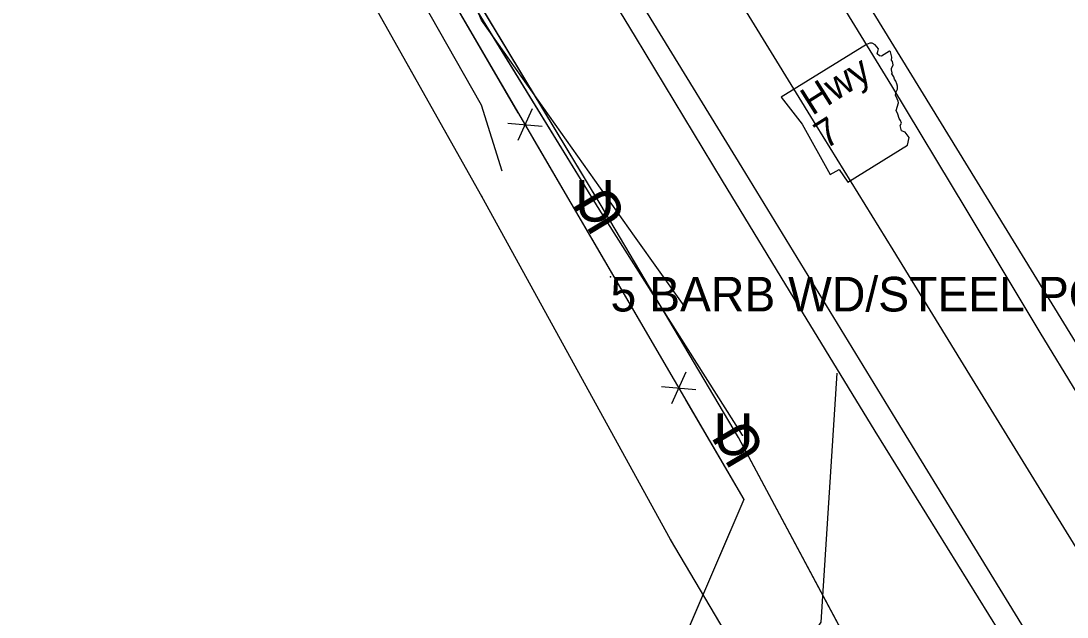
# Model space of a CAD drawing. Extents: x 954793 to 988390, y 1867850 to 1924428.
# Drawn here: x 956419.3 to 956570.3, y 1921813.6 to 1921899.6 of the extents above; entities that cross this region are included whole.
import ezdxf

# ---------------------------------------------------------------- set-up
doc = ezdxf.new("R2010")
doc.units = 0
for name, color, linetype in [('Default', 7, 'Continuous'), ('S_DITCHLINE', 7, 'Continuous'), ('S_DRIVEWAY', 7, 'Continuous'), ('S_EDGE_PAVEMENT', 7, 'Continuous'), ('S_FENCE', 7, 'Continuous'), ('S_FIBER_OPTIC_CABLE', 7, 'Continuous'), ('S_HWY_SYMBOLS', 7, 'Continuous'), ('S_MSC_PT_SYM', 7, 'Continuous'), ('S_PAVEMENT_CROWN', 7, 'Continuous'), ('S_SHOULDER', 7, 'Continuous'), ('S_STREAM', 7, 'Continuous'), ('S_SURVEY_TEXT_ANNOT', 7, 'Continuous'), ('S_UNDERGROUND_CABLE', 7, 'Continuous'), ('S_UTL_PT_SYM', 7, 'Continuous'), ('S_WATER_UTILITIES', 7, 'Continuous')]:
    doc.layers.add(name, color=color, linetype=linetype)

msp = doc.modelspace()

# ---------------------------------------------------------------- linework, layer by layer
at = {"layer": 'S_DITCHLINE'}
msp.add_lwpolyline([(956515.28, 1921858.19), (956507.91, 1921868.58), (956500.54, 1921878.97), (956493.17, 1921889.36), (956485.79, 1921899.75), (956476.27, 1921922.38), (956483.85, 1921928.82)], dxfattribs=at)
at = {"layer": 'S_DRIVEWAY'}
msp.add_lwpolyline([(956443.2, 1921725.64), (956462.03, 1921743.01), (956486.67, 1921763.38), (956512, 1921784.18), (956522.74, 1921794.8), (956534.84, 1921812.88), (956537.15, 1921848.83)], dxfattribs=at)
at = {"layer": 'S_EDGE_PAVEMENT'}
for points in [[(956566.52, 1921808.08), (956556.07, 1921825.1), (956545.63, 1921842.11), (956534.53, 1921860.29), (956523.43, 1921878.47), (956510.7, 1921899.25), (956497.96, 1921920.03), (956486.77, 1921938.31), (956475.58, 1921956.58), (956464.35, 1921974.99), (956453.12, 1921993.39), (956444.81, 1922006.94), (956436.51, 1922020.5), (956426.54, 1922036.85), (956416.57, 1922053.2), (956405.54, 1922071.36), (956394.5, 1922089.52), (956383.8, 1922106.8), (956373.1, 1922124.09), (956362.25, 1922142.08), (956351.41, 1922160.07), (956340.71, 1922177.57), (956330.02, 1922195.07)], [(956577.12, 1921837.16), (956566.45, 1921854.67), (956555.74, 1921872.46), (956545.03, 1921890.25), (956538.37, 1921901.08), (956531.7, 1921911.9), (956525.04, 1921922.72), (956518.37, 1921933.55), (956507.49, 1921951.25), (956496.6, 1921968.96), (956485.27, 1921987.47), (956473.93, 1922005.98), (956465.48, 1922019.75), (956457.03, 1922033.52), (956447.29, 1922049.57), (956437.56, 1922065.63), (956426.15, 1922084.19), (956414.74, 1922102.75), (956404.24, 1922120.06), (956393.73, 1922137.37), (956382.93, 1922154.97), (956372.12, 1922172.56), (956361.42, 1922190.11)]]:
    msp.add_lwpolyline(points, dxfattribs=at)
at = {"layer": 'S_FENCE'}
for p, q in [((956493.13, 1921886.94), (956491.03, 1921882.4)), ((956489.59, 1921884.88), (956494.57, 1921884.46)), ((956515.3, 1921848.93), (956513.21, 1921844.39)), ((956511.76, 1921846.87), (956516.75, 1921846.46))]:
    msp.add_line(p, q, dxfattribs=at)
for points in [[(956458.82, 1921941.68), (956523.65, 1921830.56)], [(956480.99, 1921903.67), (956491.07, 1921886.4)], [(956493.09, 1921882.94), (956503.17, 1921865.67)], [(956503.17, 1921865.67), (956513.25, 1921848.39)], [(956515.26, 1921844.94), (956523.65, 1921830.56)], [(956523.65, 1921830.56), (956502.44, 1921781.15), (956511.66, 1921768.02)], [(956523.65, 1921830.56), (956515.78, 1921812.22)]]:
    msp.add_lwpolyline(points, dxfattribs=at)
at = {"layer": 'S_FIBER_OPTIC_CABLE'}
for p, q in [((956502.79, 1921872.49), (956482.64, 1921905.27)), ((956523.48, 1921839.86), (956502.79, 1921872.49))]:
    msp.add_line(p, q, dxfattribs=at)
msp.add_lwpolyline([(956523.48, 1921839.86), (956502.79, 1921872.49), (956482.64, 1921905.27), (956459.82, 1921941.41)], dxfattribs=at)
msp.add_lwpolyline([(956523.48, 1921839.86), (956502.79, 1921872.49), (956482.64, 1921905.27), (956459.82, 1921941.41)], dxfattribs=at)
at = {"layer": 'S_HWY_SYMBOLS'}
msp.add_lwpolyline([(956529.04, 1921888.63), (956532.07, 1921884.75), (956536.14, 1921877.49), (956537.4, 1921878.19), (956538.65, 1921876.37), (956547.3, 1921881.72), (956547.5, 1921882.84), (956546.93, 1921883.59), (956546.42, 1921883.77), (956546.22, 1921884.55), (956546.42, 1921884.87), (956546.27, 1921885.28), (956546.09, 1921885.56), (956545.91, 1921886.16), (956545.67, 1921886.7), (956545.98, 1921887.8), (956545.92, 1921888.06), (956545.81, 1921888.39), (956545.56, 1921888.94), (956545.67, 1921889.41), (956545.82, 1921889.8), (956545.85, 1921890.23), (956545.75, 1921890.56), (956545.59, 1921890.96), (956545.41, 1921891.25), (956545.3, 1921891.58), (956545.03, 1921892.01), (956545.06, 1921892.13), (956544.98, 1921892.58), (956544.96, 1921892.77), (956545.21, 1921893.32), (956545.12, 1921893.77), (956544.99, 1921893.99), (956545.02, 1921894.41), (956544.83, 1921895.19), (956544.67, 1921895.29), (956543.52, 1921894.57), (956543.22, 1921894.58), (956542.92, 1921894.89), (956543, 1921895.24), (956543.08, 1921895.59), (956542.6, 1921896.19), (956542.16, 1921896.42), (956541.85, 1921896.42), (956541.38, 1921896.22), (956529.04, 1921888.63)], dxfattribs=at)
at = {"layer": 'S_MSC_PT_SYM'}
msp.add_lwpolyline([(956504.42, 1921862.71), (956504.42, 1921862.76), (956504.42, 1921862.71), (956504.37, 1921862.71), (956504.42, 1921862.71), (956504.42, 1921862.66), (956504.42, 1921862.71), (956504.47, 1921862.71)], close=True, dxfattribs=at)
msp.add_lwpolyline([(956504.42, 1921862.71), (956504.42, 1921862.76), (956504.42, 1921862.71), (956504.37, 1921862.71), (956504.42, 1921862.71), (956504.42, 1921862.66), (956504.42, 1921862.71), (956504.47, 1921862.71)], close=True, dxfattribs=at)
msp.add_lwpolyline([(956504.42, 1921862.71), (956504.42, 1921862.76), (956504.42, 1921862.71), (956504.37, 1921862.71), (956504.42, 1921862.71), (956504.42, 1921862.66), (956504.42, 1921862.71), (956504.47, 1921862.71)], dxfattribs=at)
at = {"layer": 'S_PAVEMENT_CROWN'}
msp.add_lwpolyline([(956577.81, 1921813.6), (956567.05, 1921831.08), (956556.28, 1921848.57), (956545.2, 1921866.59), (956534.11, 1921884.61), (956521.22, 1921905.62), (956508.32, 1921926.62), (956497.21, 1921944.79), (956486.09, 1921962.96), (956474.88, 1921981.68), (956463.66, 1922000.4), (956455.12, 1922014.02), (956446.58, 1922027.63), (956437.01, 1922043.71), (956427.44, 1922059.78), (956416.25, 1922077.97), (956405.06, 1922096.15), (956394.33, 1922113.64), (956383.59, 1922131.12), (956372.87, 1922148.99), (956362.15, 1922166.85), (956351.45, 1922184.17), (956340.75, 1922201.49)], dxfattribs=at)
at = {"layer": 'S_SHOULDER'}
msp.add_line((956580.86, 1921838.06), (956519.76, 1921937.72), dxfattribs=at)
msp.add_lwpolyline([(956563.49, 1921806.76), (956553.05, 1921823.6), (956542.61, 1921840.44), (956531.6, 1921858.5), (956520.59, 1921876.55), (956508.01, 1921897.33), (956495.43, 1921918.11), (956484.24, 1921936.52), (956473.06, 1921954.93), (956461.87, 1921973.37), (956450.68, 1921991.82), (956442.44, 1922005.48), (956434.19, 1922019.13), (956423.95, 1922035.44), (956413.7, 1922051.74), (956402.88, 1922069.89), (956392.06, 1922088.05), (956381.39, 1922105.36), (956370.71, 1922122.66), (956359.57, 1922140.61), (956348.43, 1922158.55), (956337.94, 1922175.91), (956327.45, 1922193.27)], dxfattribs=at)
at = {"layer": 'S_STREAM'}
msp.add_lwpolyline([(956483.66, 1921930.4), (956476.05, 1921924.35), (956474.98, 1921921.31), (956474.78, 1921918.42), (956475.7, 1921916.03), (956476.35, 1921914.06), (956479.39, 1921910.05), (956479.18, 1921908.67), (956476.93, 1921906.59), (956476.48, 1921904.61), (956477.15, 1921902.74), (956485.74, 1921887.54), (956488.76, 1921878.02)], dxfattribs=at)
at = {"layer": 'S_UNDERGROUND_CABLE'}
for p, q in [((956502.92, 1921873.23), (956483.32, 1921905.82)), ((956522.91, 1921839.53), (956502.92, 1921873.23)), ((956550.99, 1921787.02), (956522.91, 1921839.53))]:
    msp.add_line(p, q, dxfattribs=at)
msp.add_lwpolyline([(956550.99, 1921787.02), (956522.91, 1921839.53), (956502.92, 1921873.23), (956483.32, 1921905.82), (956460.56, 1921941.79)], dxfattribs=at)
msp.add_lwpolyline([(956550.99, 1921787.02), (956522.91, 1921839.53), (956502.92, 1921873.23), (956483.32, 1921905.82), (956460.56, 1921941.79)], dxfattribs=at)
at = {"layer": 'S_UTL_PT_SYM'}
for points in [[(956485.86, 1921874.29), (956485.81, 1921874.27), (956485.86, 1921874.29), (956485.88, 1921874.25), (956485.86, 1921874.29), (956485.9, 1921874.32), (956485.86, 1921874.29), (956485.83, 1921874.34)], [(956485.86, 1921874.29), (956485.81, 1921874.27), (956485.86, 1921874.29), (956485.88, 1921874.25), (956485.86, 1921874.29), (956485.9, 1921874.32), (956485.86, 1921874.29), (956485.83, 1921874.34)], [(956502.79, 1921872.49), (956502.74, 1921872.46), (956502.79, 1921872.49), (956502.81, 1921872.45), (956502.79, 1921872.49), (956502.83, 1921872.51), (956502.79, 1921872.49), (956502.76, 1921872.53)], [(956502.79, 1921872.49), (956502.74, 1921872.46), (956502.79, 1921872.49), (956502.81, 1921872.45), (956502.79, 1921872.49), (956502.83, 1921872.51), (956502.79, 1921872.49), (956502.76, 1921872.53)], [(956523.48, 1921839.86), (956523.44, 1921839.84), (956523.48, 1921839.86), (956523.51, 1921839.82), (956523.48, 1921839.86), (956523.52, 1921839.89), (956523.48, 1921839.86), (956523.45, 1921839.91)], [(956523.48, 1921839.86), (956523.44, 1921839.84), (956523.48, 1921839.86), (956523.51, 1921839.82), (956523.48, 1921839.86), (956523.52, 1921839.89), (956523.48, 1921839.86), (956523.45, 1921839.91)], [(956513.09, 1921824.81), (956513.05, 1921824.79), (956513.09, 1921824.81), (956513.12, 1921824.77), (956513.09, 1921824.81), (956513.13, 1921824.84), (956513.09, 1921824.81), (956513.07, 1921824.86)], [(956513.09, 1921824.81), (956513.05, 1921824.79), (956513.09, 1921824.81), (956513.12, 1921824.77), (956513.09, 1921824.81), (956513.13, 1921824.84), (956513.09, 1921824.81), (956513.07, 1921824.86)]]:
    msp.add_lwpolyline(points, close=True, dxfattribs=at)
for points in [[(956485.86, 1921874.29), (956485.86, 1921874.34), (956485.86, 1921874.29), (956485.81, 1921874.29), (956485.86, 1921874.29), (956485.86, 1921874.24), (956485.86, 1921874.29), (956485.91, 1921874.29)], [(956502.79, 1921872.49), (956502.79, 1921872.54), (956502.79, 1921872.49), (956502.74, 1921872.49), (956502.79, 1921872.49), (956502.79, 1921872.44), (956502.79, 1921872.49), (956502.84, 1921872.49)], [(956523.48, 1921839.86), (956523.48, 1921839.91), (956523.48, 1921839.86), (956523.43, 1921839.86), (956523.48, 1921839.86), (956523.48, 1921839.81), (956523.48, 1921839.86), (956523.53, 1921839.86)], [(956513.09, 1921824.81), (956513.09, 1921824.86), (956513.09, 1921824.81), (956513.04, 1921824.81), (956513.09, 1921824.81), (956513.09, 1921824.76), (956513.09, 1921824.81), (956513.14, 1921824.81)]]:
    msp.add_lwpolyline(points, dxfattribs=at)
at = {"layer": 'S_WATER_UTILITIES'}
for p, q in [((956485.86, 1921874.29), (956452.89, 1921932.91)), ((956513.09, 1921824.81), (956485.86, 1921874.29)), ((956559.35, 1921746.64), (956513.09, 1921824.81))]:
    msp.add_line(p, q, dxfattribs=at)
msp.add_lwpolyline([(956559.35, 1921746.64), (956513.09, 1921824.81), (956485.86, 1921874.29), (956452.89, 1921932.91), (956418.77, 1921987.99), (956378.02, 1922048.35), (956342.74, 1922109.27), (956329.98, 1922132.03), (956291.62, 1922185.54)], dxfattribs=at)
msp.add_lwpolyline([(956559.35, 1921746.64), (956513.09, 1921824.81), (956485.86, 1921874.29), (956452.89, 1921932.91), (956418.77, 1921987.99), (956378.02, 1922048.35), (956342.74, 1922109.27), (956329.98, 1922132.03), (956291.62, 1922185.54)], dxfattribs=at)

# ---------------------------------------------------------------- texts
at = {"layer": 'Default'}
for rotation, p in [(360, (956499.29, 1921870.68)), (121.0212, (956506.97, 1921871.43)), (360, (956519.28, 1921836.99)), (120.6768, (956526.95, 1921837.71))]:
    msp.add_text('U', height=6, rotation=rotation, dxfattribs=at).set_placement(p)
at = {"layer": 'S_HWY_SYMBOLS'}
for s, p in [('Hwy', (956533.53, 1921885.91)), ('7', (956535.46, 1921881.06))]:
    msp.add_text(s, height=4, rotation=32.1963, dxfattribs=at).set_placement(p)
at = {"layer": 'S_SURVEY_TEXT_ANNOT'}
msp.add_text('5 BARB WD/STEEL POST CN:FAIR', height=5, dxfattribs=at).set_placement((956504.42, 1921857.71))

doc.saveas('drawing.dxf')
